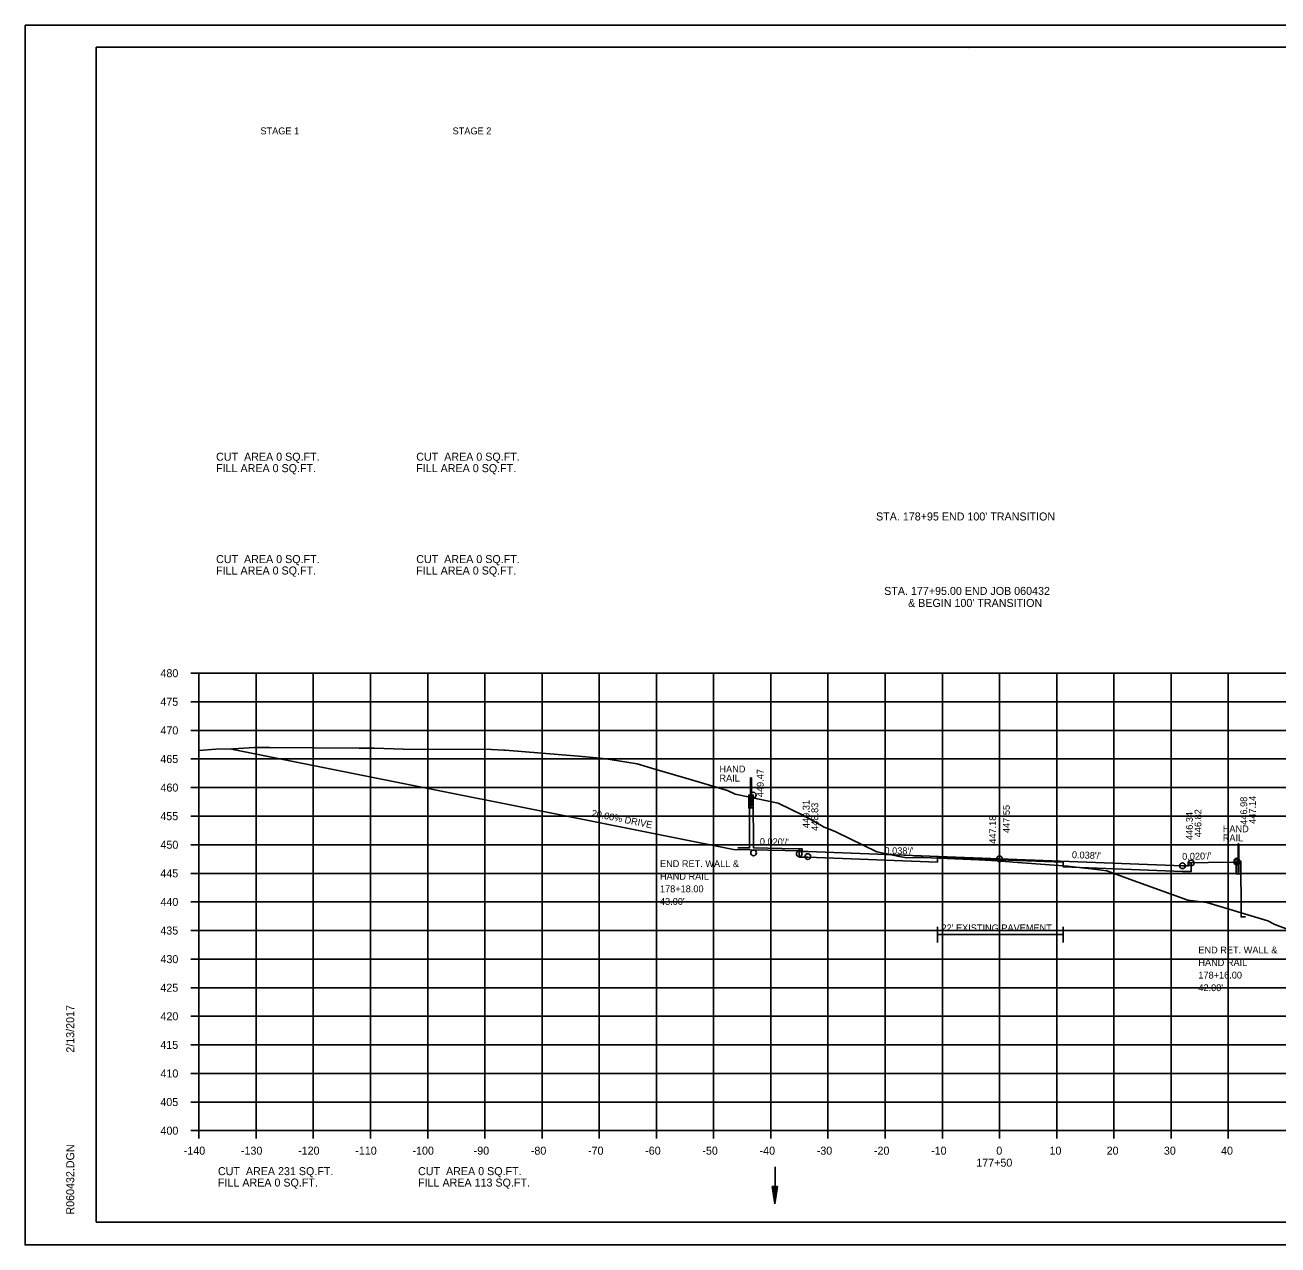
# Model space of a CAD drawing. Extents: x 1538688 to 1540766, y 656250 to 671912.
# Drawn here: x 1538687.8 to 1538906.9, y 671698.2 to 671911.6 of the extents above; entities that cross this region are included whole.
import ezdxf

# ---------------------------------------------------------------- set-up
doc = ezdxf.new("R2010")
doc.units = 0
for name, color, linetype in [('15', 7, 'Continuous'), ('16', 7, 'Continuous'), ('18', 7, 'Continuous'), ('20', 7, 'Continuous'), ('22', 7, 'Continuous'), ('26', 7, 'Continuous'), ('39', 7, 'Continuous'), ('41', 7, 'Continuous'), ('42', 7, 'Continuous'), ('7', 7, 'Continuous'), ('Borings', 7, 'Continuous'), ('Default', 7, 'Continuous'), ('Horizontal Alignment', 7, 'Continuous'), ('RipRap', 7, 'Continuous')]:
    doc.layers.add(name, color=color, linetype=linetype)

msp = doc.modelspace()

# ---------------------------------------------------------------- linework, layer by layer
at = {"layer": '15'}
for p, q in [((1538818.45, 671708.43), (1538818.9, 671705.43)), ((1538818.45, 671708.43), (1538819.35, 671708.43)), ((1538818.52, 671708.43), (1538818.9, 671705.93)), ((1538818.6, 671708.43), (1538818.9, 671706.45)), ((1538818.68, 671708.43), (1538818.9, 671706.94)), ((1538818.75, 671708.43), (1538818.9, 671707.45)), ((1538818.83, 671708.43), (1538818.9, 671707.95)), ((1538819.35, 671708.43), (1538818.9, 671705.43)), ((1538819.05, 671708.43), (1538818.9, 671707.45)), ((1538819.2, 671708.43), (1538818.9, 671706.45)), ((1538819.27, 671708.43), (1538818.9, 671705.93)), ((1538819.12, 671708.43), (1538818.9, 671706.94)), ((1538818.97, 671708.43), (1538818.9, 671707.95))]:
    msp.add_line(p, q, dxfattribs=at)
at = {"layer": '18'}
msp.add_lwpolyline([(1538718.18, 671784.72), (1538721.15, 671784.91), (1538724.16, 671785.02), (1538727.88, 671785.2), (1538730.5, 671785.22), (1538746.19, 671785.13), (1538748.84, 671785.12), (1538753.95, 671784.95), (1538769.33, 671784.85), (1538771.49, 671784.79), (1538771.56, 671784.79), (1538771.71, 671784.79), (1538784.56, 671783.71), (1538788.37, 671783.39), (1538790.08, 671783.12), (1538794.8, 671782.36), (1538797.92, 671781.43), (1538803.31, 671779.89), (1538810.59, 671777.7), (1538811.97, 671777.09), (1538812.53, 671776.95), (1538819.46, 671775.51), (1538823.8, 671773.37), (1538826.13, 671772.1), (1538827.42, 671771.34), (1538829.54, 671770.48), (1538836.73, 671767.01), (1538840.37, 671766.2), (1538841.94, 671765.92), (1538843.18, 671765.98), (1538843.62, 671766), (1538844.8, 671765.99), (1538854.57, 671765.58), (1538857.9, 671765.42), (1538860.56, 671765.2), (1538870.14, 671764.45), (1538870.62, 671764.41), (1538872.59, 671764.2), (1538874.26, 671764.02), (1538876.07, 671763.78), (1538876.95, 671763.63), (1538880.91, 671762.18), (1538891.13, 671758.55), (1538894.37, 671758.15), (1538894.39, 671758.15), (1538894.42, 671758.13), (1538905.11, 671754.92), (1538906.34, 671754.28), (1538914.15, 671751.38)], dxfattribs=at)
at = {"layer": '20'}
msp.add_line((1538811.67, 671767.4), (1538823.66, 671767.16), dxfattribs=at)
for points in [[(1538812.44, 671767.68), (1538814.44, 671767.68), (1538814.45, 671776.91), (1538815.11, 671776.91), (1538815.12, 671776.41), (1538815.17, 671767.68), (1538820.16, 671767.58), (1538823.16, 671767.52), (1538823.66, 671767.52), (1538823.67, 671767.02), (1538824.67, 671767.04), (1538858.18, 671765.77), (1538890.18, 671764.55), (1538891.18, 671764.53), (1538891.19, 671765.03), (1538891.69, 671765.03), (1538894.69, 671765.09), (1538899.69, 671765.19), (1538899.7, 671765.36), (1538900.36, 671765.36), (1538900.41, 671756.34), (1538900.42, 671755.59), (1538901.17, 671755.59)], [(1538891.69, 671765.03), (1538891.69, 671763.53), (1538890.18, 671763.55), (1538869.32, 671764.35), (1538869.32, 671765.18), (1538858.18, 671765.6), (1538847.32, 671766.01), (1538847.32, 671765.18), (1538824.67, 671766.04), (1538823.16, 671766.02), (1538823.16, 671767.52)]]:
    msp.add_lwpolyline(points, dxfattribs=at)
at = {"layer": '22'}
for p, q in [((1538718.18, 671798.22), (1538998.18, 671798.22)), ((1538718.18, 671718.22), (1538718.18, 671798.22)), ((1538728.18, 671718.22), (1538728.18, 671798.22)), ((1538738.18, 671718.22), (1538738.18, 671798.22)), ((1538748.18, 671718.22), (1538748.18, 671798.22)), ((1538758.18, 671718.22), (1538758.18, 671798.22)), ((1538768.18, 671718.22), (1538768.18, 671798.22)), ((1538778.18, 671718.22), (1538778.18, 671798.22)), ((1538788.18, 671718.22), (1538788.18, 671798.22)), ((1538798.18, 671718.22), (1538798.18, 671798.22)), ((1538808.18, 671718.22), (1538808.18, 671798.22)), ((1538818.18, 671718.22), (1538818.18, 671798.22)), ((1538828.18, 671718.22), (1538828.18, 671798.22)), ((1538838.18, 671718.22), (1538838.18, 671798.22)), ((1538848.18, 671718.22), (1538848.18, 671798.22)), ((1538858.18, 671718.22), (1538858.18, 671798.22)), ((1538868.18, 671718.22), (1538868.18, 671798.22)), ((1538878.18, 671718.22), (1538878.18, 671798.22)), ((1538888.18, 671718.22), (1538888.18, 671798.22)), ((1538898.18, 671718.22), (1538898.18, 671798.22)), ((1538718.18, 671793.22), (1538998.18, 671793.22)), ((1538718.18, 671788.22), (1538998.18, 671788.22)), ((1538718.18, 671783.22), (1538998.18, 671783.22)), ((1538718.18, 671778.22), (1538998.18, 671778.22)), ((1538718.18, 671773.22), (1538998.18, 671773.22)), ((1538718.18, 671768.22), (1538998.18, 671768.22)), ((1538718.18, 671763.22), (1538998.18, 671763.22)), ((1538718.18, 671758.22), (1538998.18, 671758.22)), ((1538718.18, 671753.22), (1538998.18, 671753.22)), ((1538718.18, 671748.22), (1538998.18, 671748.22)), ((1538718.18, 671743.22), (1538998.18, 671743.22)), ((1538718.18, 671738.22), (1538998.18, 671738.22)), ((1538718.18, 671733.22), (1538998.18, 671733.22)), ((1538718.18, 671728.22), (1538998.18, 671728.22)), ((1538718.18, 671723.22), (1538998.18, 671723.22)), ((1538718.18, 671718.22), (1538998.18, 671718.22))]:
    msp.add_line(p, q, dxfattribs=at)
at = {"layer": '26'}
for p, q in [((1538687.78, 671911.57), (1539021.11, 671911.57)), ((1538687.78, 671698.24), (1539021.11, 671698.24))]:
    msp.add_line(p, q, dxfattribs=at)
msp.add_lwpolyline([(1538687.77, 671911.57), (1539021.11, 671911.57), (1539021.11, 671698.23), (1538687.77, 671698.23)], close=True, dxfattribs=at)
for centre in [(1538815.11, 671776.91), (1538815.17, 671766.8), (1538823.16, 671766.64), (1538824.67, 671766.16), (1538858.18, 671765.77), (1538891.69, 671765.03), (1538899.69, 671765.19), (1538899.7, 671765.36), (1538890.18, 671764.55)]:
    msp.add_circle(centre, 0.5, dxfattribs=at)
at = {"layer": '39'}
msp.add_line((1538818.94, 671711.87), (1538818.94, 671705.68), dxfattribs=at)
at = {"layer": '41'}
for points in [[(1538814.78, 671779.91), (1538814.78, 671774.99), (1538814.65, 671774.99), (1538814.65, 671779.91), (1538814.78, 671779.91)], [(1538814.65, 671776.91), (1538814.32, 671776.91), (1538814.32, 671774.66), (1538815.11, 671774.66), (1538815.11, 671776.91), (1538814.78, 671776.91)], [(1538900.03, 671768.36), (1538900.03, 671763.44), (1538899.91, 671763.44), (1538899.91, 671768.36), (1538900.03, 671768.36)], [(1538899.91, 671765.36), (1538899.57, 671765.36), (1538899.57, 671763.11), (1538900.36, 671763.11), (1538900.36, 671765.36), (1538900.03, 671765.36)]]:
    msp.add_lwpolyline(points, dxfattribs=at)
at = {"layer": '7'}
for p, q in [((1538723.56, 671785.02), (1538811.67, 671767.4)), ((1538847.32, 671753.89), (1538847.32, 671751.15)), ((1538869.32, 671752.52), (1538847.32, 671752.52)), ((1538869.32, 671753.89), (1538869.32, 671751.15))]:
    msp.add_line(p, q, dxfattribs=at)
at = {"layer": 'Borings'}
for p, q in [((1538716.78, 671798.22), (1538718.18, 671798.22)), ((1538718.18, 671718.22), (1538718.18, 671798.22)), ((1538716.78, 671793.22), (1538718.18, 671793.22)), ((1538716.78, 671788.22), (1538718.18, 671788.22)), ((1538716.78, 671783.22), (1538718.18, 671783.22)), ((1538716.78, 671778.22), (1538718.18, 671778.22)), ((1538716.78, 671773.22), (1538718.18, 671773.22)), ((1538716.78, 671768.22), (1538718.18, 671768.22)), ((1538716.78, 671763.22), (1538718.18, 671763.22)), ((1538716.78, 671758.22), (1538718.18, 671758.22)), ((1538716.78, 671753.22), (1538718.18, 671753.22)), ((1538716.78, 671748.22), (1538718.18, 671748.22)), ((1538716.78, 671743.22), (1538718.18, 671743.22)), ((1538716.78, 671738.22), (1538718.18, 671738.22)), ((1538716.78, 671733.22), (1538718.18, 671733.22)), ((1538716.78, 671728.22), (1538718.18, 671728.22)), ((1538716.78, 671723.22), (1538718.18, 671723.22)), ((1538716.78, 671718.22), (1538718.18, 671718.22)), ((1538718.18, 671718.22), (1538998.18, 671718.22)), ((1538718.18, 671716.82), (1538718.18, 671718.22)), ((1538728.18, 671716.82), (1538728.18, 671718.22)), ((1538738.18, 671716.82), (1538738.18, 671718.22)), ((1538748.18, 671716.82), (1538748.18, 671718.22)), ((1538758.18, 671716.82), (1538758.18, 671718.22)), ((1538768.18, 671716.82), (1538768.18, 671718.22)), ((1538778.18, 671716.82), (1538778.18, 671718.22)), ((1538788.18, 671716.82), (1538788.18, 671718.22)), ((1538798.18, 671716.82), (1538798.18, 671718.22)), ((1538808.18, 671716.82), (1538808.18, 671718.22)), ((1538818.18, 671716.82), (1538818.18, 671718.22)), ((1538828.18, 671716.82), (1538828.18, 671718.22)), ((1538838.18, 671716.82), (1538838.18, 671718.22)), ((1538848.18, 671716.82), (1538848.18, 671718.22)), ((1538858.18, 671716.82), (1538858.18, 671718.22)), ((1538868.18, 671716.82), (1538868.18, 671718.22)), ((1538878.18, 671716.82), (1538878.18, 671718.22)), ((1538888.18, 671716.82), (1538888.18, 671718.22)), ((1538898.18, 671716.82), (1538898.18, 671718.22))]:
    msp.add_line(p, q, dxfattribs=at)
at = {"layer": 'RipRap'}
for p, q in [((1538700.18, 671907.68), (1539016.36, 671907.68)), ((1538700.18, 671702.22), (1538700.18, 671907.68)), ((1538852.7, 671907.42), (1538852.7, 671907.42)), ((1538852.7, 671907.42), (1538852.7, 671907.42)), ((1538700.18, 671702.22), (1538700.18, 671702.22)), ((1539016.36, 671702.22), (1538700.18, 671702.22))]:
    msp.add_line(p, q, dxfattribs=at)

# ---------------------------------------------------------------- texts
at = {"layer": '16'}
msp.add_text('20.00% DRIVE', height=1.2, rotation=348.6901, dxfattribs=at).set_placement((1538786.75, 671773.19))
at = {"layer": '41'}
for s, p in [('HAND', (1538809.2, 671780.86)), ('RAIL', (1538809.2, 671779.27)), ('HAND', (1538897.22, 671770.4)), ('RAIL', (1538897.22, 671768.82))]:
    msp.add_text(s, height=1.2, dxfattribs=at).set_placement(p)
for s, p in [('449.47', (1538816.94, 671776.55)), ('446.98', (1538901.49, 671771.71)), ('447.14', (1538903.01, 671771.88)), ('449.31', (1538824.96, 671771.14)), ('448.83', (1538826.47, 671770.66)), ('447.55', (1538859.98, 671770.27)), ('446.82', (1538893.49, 671769.53)), ('447.18', (1538857.58, 671768.4)), ('446.34', (1538891.98, 671769.05))]:
    msp.add_text(s, height=1.2, rotation=90, dxfattribs=at).set_placement(p)
at = {"layer": '42'}
for s, rotation, p in [("0.020'/'", 358.8542, (1538816.26, 671768.2)), ("0.038'/'", 359.3327, (1538838.05, 671766.6)), ("0.038'/'", 357.8238, (1538870.82, 671765.89)), ("0.020'/'", 1.1458, (1538890.13, 671765.57))]:
    msp.add_text(s, height=1.2, rotation=rotation, dxfattribs=at).set_placement(p)
at = {"layer": '7'}
for s, p in [('END RET. WALL &', (1538798.8, 671764.31)), ('HAND RAIL', (1538798.8, 671762.11)), ('178+18.00', (1538798.8, 671759.91)), ("43.00'", (1538798.8, 671757.71)), ("22' EXISTING PAVEMENT", (1538848.03, 671753.08)), ('END RET. WALL &', (1538892.95, 671749.22)), ('HAND RAIL', (1538892.95, 671747.02)), ('178+16.00', (1538892.95, 671744.82)), ("42.00'", (1538892.95, 671742.62))]:
    msp.add_text(s, height=1.2, dxfattribs=at).set_placement(p)
at = {"layer": 'Default'}
for s, p in [('STAGE 1', (1538728.93, 671892.46)), ('STAGE 2', (1538762.53, 671892.46))]:
    msp.add_text(s, height=1.2, dxfattribs=at).set_placement(p)
at = {"layer": 'Horizontal Alignment'}
for s, p in [('CUT  AREA 0 SQ.FT.', (1538721.18, 671835.38)), ('CUT  AREA 0 SQ.FT.', (1538756.18, 671835.38)), ('FILL AREA 0 SQ.FT.', (1538721.18, 671833.38)), ('FILL AREA 0 SQ.FT.', (1538756.18, 671833.38)), ("STA. 178+95 END 100' TRANSITION", (1538836.59, 671824.93)), ('CUT  AREA 0 SQ.FT.', (1538721.18, 671817.48)), ('CUT  AREA 0 SQ.FT.', (1538756.18, 671817.48)), ('FILL AREA 0 SQ.FT.', (1538721.18, 671815.48)), ('FILL AREA 0 SQ.FT.', (1538756.18, 671815.48)), ('STA. 177+95.00 END JOB 060432', (1538838.01, 671811.91)), ("& BEGIN 100' TRANSITION", (1538842.19, 671809.81)), ('480', (1538711.45, 671797.52)), ('475', (1538711.43, 671792.52)), ('470', (1538711.45, 671787.52)), ('465', (1538711.43, 671782.52)), ('460', (1538711.45, 671777.52)), ('455', (1538711.43, 671772.52)), ('450', (1538711.45, 671767.52)), ('445', (1538711.43, 671762.52)), ('440', (1538711.45, 671757.52)), ('435', (1538711.43, 671752.52)), ('430', (1538711.45, 671747.52)), ('425', (1538711.43, 671742.52)), ('420', (1538711.45, 671737.52)), ('415', (1538711.43, 671732.52)), ('410', (1538711.45, 671727.52)), ('405', (1538711.43, 671722.52)), ('400', (1538711.45, 671717.52)), ('-140', (1538715.52, 671714.02)), ('-130', (1538725.52, 671714.02)), ('-120', (1538735.52, 671714.02)), ('-110', (1538745.52, 671714.02)), ('-100', (1538755.52, 671714.02)), ('-90', (1538766.22, 671714.02)), ('-80', (1538776.22, 671714.02)), ('-70', (1538786.22, 671714.02)), ('-60', (1538796.22, 671714.02)), ('-50', (1538806.22, 671714.02)), ('-40', (1538816.22, 671714.02)), ('-30', (1538826.22, 671714.02)), ('-20', (1538836.22, 671714.02)), ('-10', (1538846.22, 671714.02)), ('0', (1538857.62, 671714.02)), ('10', (1538866.92, 671714.02)), ('20', (1538876.92, 671714.02)), ('30', (1538886.92, 671714.02)), ('40', (1538896.92, 671714.02)), ('177+50', (1538854.12, 671711.92)), ('CUT  AREA 231 SQ.FT.', (1538721.5, 671710.44)), ('CUT  AREA 0 SQ.FT.', (1538756.5, 671710.44)), ('FILL AREA 0 SQ.FT.', (1538721.5, 671708.44)), ('FILL AREA 113 SQ.FT.', (1538756.5, 671708.44))]:
    msp.add_text(s, height=1.4, dxfattribs=at).set_placement(p)
at = {"layer": 'RipRap'}
for s, p in [('2/13/2017', (1538696.37, 671731.86)), ('R060432.DGN', (1538696.37, 671703.54))]:
    msp.add_text(s, height=1.4, rotation=90, dxfattribs=at).set_placement(p)

doc.saveas('drawing.dxf')
